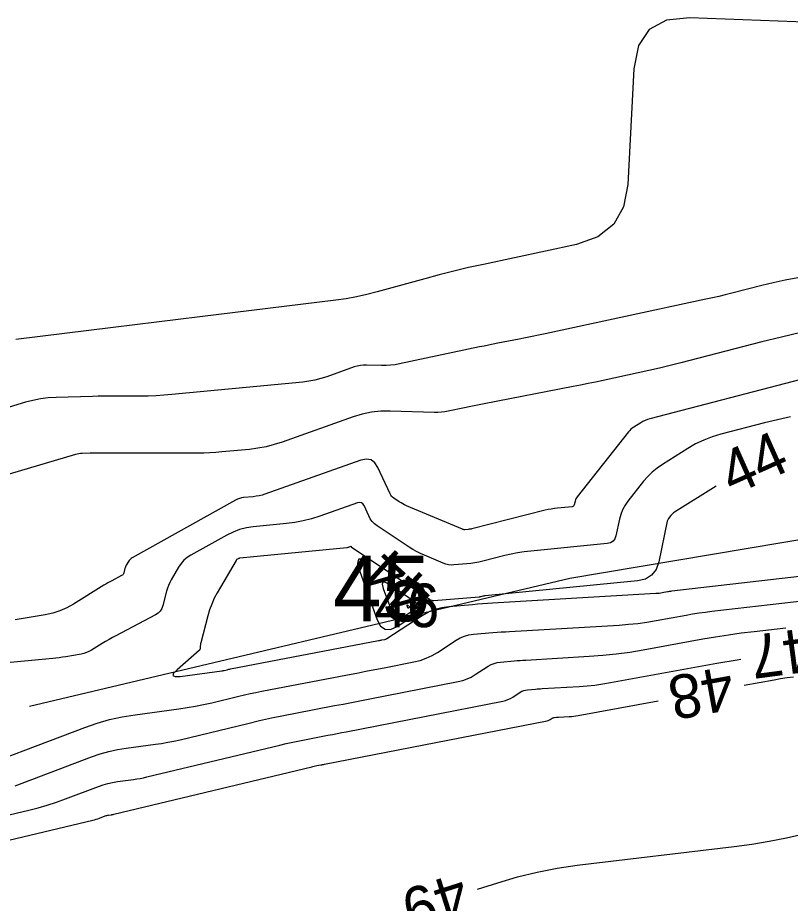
# Model space of a CAD drawing. Extents: x 2384780 to 2405861, y 547869 to 573706.
# Drawn here: x 2396545.69 to 2396581.11, y 552651.54 to 552692.13 of the extents above; entities that cross this region are included whole.
import ezdxf

# ---------------------------------------------------------------- set-up
doc = ezdxf.new("R2010")
doc.units = 0
for name, color, linetype in [('Old_Level_5', 7, 'Continuous'), ('Old_Level_60', 7, 'Continuous'), ('Old_Level_61', 7, 'Continuous')]:
    doc.layers.add(name, color=color, linetype=linetype)

msp = doc.modelspace()

# ---------------------------------------------------------------- linework, layer by layer
at = {"layer": 'Old_Level_5'}
msp.add_lwpolyline([(2396710.906, 552683.5575), (2396639.3965, 552677.93475), (2396571.0025, 552666.43375), (2396546.2295, 552660.5555)], dxfattribs=at)
at = {"layer": 'Old_Level_60'}
for points in [[(2396582.174, 552691.9065), (2396576.49675, 552692.12875), (2396575.42425, 552692.01825), (2396574.64, 552691.59225), (2396574.14375, 552690.85025), (2396573.93575, 552689.79225), (2396573.65625, 552684.48375), (2396573.46475, 552683.45875), (2396573.0095, 552682.65875), (2396572.29075, 552682.084), (2396571.3085, 552681.734), (2396567.038, 552680.8245), (2396566.3615, 552680.675), (2396565.68775, 552680.515), (2396565.01625, 552680.345), (2396564.3475, 552680.16425), (2396562.1665, 552679.55775), (2396561.6975, 552679.43675), (2396561.22475, 552679.3335), (2396560.7485, 552679.24825), (2396560.26875, 552679.18075), (2396554.03975, 552678.42475), (2396553.0445, 552678.3035), (2396552.0495, 552678.182), (2396551.0545, 552678.06), (2396550.0595, 552677.93725), (2396545.608, 552677.38775)], [(2396582.129, 552680.32675), (2396580.8675, 552680.09275), (2396580.59775, 552680.04025), (2396580.32875, 552679.98325), (2396580.061, 552679.9215), (2396579.79425, 552679.85525), (2396578.42225, 552679.5015), (2396578.128, 552679.42725), (2396577.833, 552679.356), (2396577.53725, 552679.28775), (2396577.24075, 552679.22275), (2396569.8665, 552677.64), (2396569.56825, 552677.57675), (2396569.2695, 552677.515), (2396568.9705, 552677.45475), (2396568.67125, 552677.396), (2396567.693, 552677.20675), (2396567.4835, 552677.16575), (2396567.27425, 552677.12375), (2396567.065, 552677.081), (2396566.85625, 552677.03725), (2396563.1895, 552676.262), (2396562.98525, 552676.225), (2396562.77975, 552676.2005), (2396562.57325, 552676.18825), (2396562.36575, 552676.1885), (2396561.68575, 552676.209), (2396561.54125, 552676.20675), (2396561.3985, 552676.19125), (2396561.258, 552676.1625), (2396561.11975, 552676.1205), (2396559.86325, 552675.67525), (2396559.59225, 552675.5885), (2396559.31725, 552675.5185), (2396559.03875, 552675.46575), (2396558.75625, 552675.43), (2396552.75425, 552674.855), (2396552.3945, 552674.825), (2396552.0345, 552674.8035), (2396551.67425, 552674.79075), (2396551.31325, 552674.78675), (2396550.134, 552674.788), (2396549.88125, 552674.78725), (2396549.62875, 552674.78475), (2396549.376, 552674.78025), (2396549.12325, 552674.77375), (2396547.44925, 552674.72475), (2396547.09225, 552674.70275), (2396546.73875, 552674.658), (2396546.38925, 552674.59075), (2396546.04325, 552674.5005), (2396544.2825, 552673.98075)], [(2396581.59325, 552677.69525), (2396580.69925, 552677.48925), (2396579.80875, 552677.26775), (2396576.08575, 552676.30825), (2396575.5985, 552676.18525), (2396575.11025, 552676.0675), (2396574.62075, 552675.9545), (2396574.13, 552675.8465), (2396572.525, 552675.50225), (2396572.181, 552675.42925), (2396571.8365, 552675.358), (2396571.49175, 552675.2885), (2396571.14675, 552675.22075), (2396567.06975, 552674.43175), (2396566.84375, 552674.3875), (2396566.61775, 552674.34225), (2396566.392, 552674.296), (2396566.16625, 552674.249), (2396565.42975, 552674.09325), (2396565.2715, 552674.0645), (2396565.11225, 552674.0455), (2396564.95225, 552674.036), (2396564.7915, 552674.03625), (2396562.76125, 552674.0975), (2396562.32925, 552674.091), (2396561.9035, 552674.0445), (2396561.484, 552673.95875), (2396561.0705, 552673.83325), (2396557.81925, 552672.68125), (2396557.449, 552672.5625), (2396557.07375, 552672.46725), (2396556.693, 552672.395), (2396556.30725, 552672.34625), (2396555.03875, 552672.22475), (2396554.76675, 552672.202), (2396554.4945, 552672.18575), (2396554.22175, 552672.17625), (2396553.949, 552672.17325), (2396549.4665, 552672.17775), (2396549.35325, 552672.17725), (2396549.24, 552672.17625), (2396549.12675, 552672.174), (2396549.0135, 552672.17125), (2396548.64375, 552672.1605), (2396548.565, 552672.1555), (2396548.487, 552672.14575), (2396548.40975, 552672.13075), (2396548.33325, 552672.11075), (2396542.234, 552670.31025)], [(2396581.59375, 552675.545), (2396574.6685, 552673.749), (2396574.55825, 552673.716), (2396574.4515, 552673.67475), (2396574.34825, 552673.62525), (2396574.2485, 552673.56775), (2396573.92825, 552673.3665), (2396573.862, 552673.32075), (2396573.80025, 552673.27), (2396573.74325, 552673.21425), (2396573.6905, 552673.15325), (2396571.32975, 552670.172), (2396571.29825, 552670.12725), (2396571.2725, 552670.07975), (2396571.2525, 552670.02975), (2396571.23825, 552669.97675), (2396571.20125, 552669.7995), (2396571.1895, 552669.766), (2396571.17, 552669.74075), (2396571.143, 552669.72425), (2396571.10825, 552669.71625), (2396570.43425, 552669.65), (2396570.29025, 552669.63325), (2396570.14725, 552669.611), (2396570.00525, 552669.5835), (2396569.864, 552669.55075), (2396566.51325, 552668.70475), (2396566.47, 552668.6945), (2396566.42625, 552668.68625), (2396566.382, 552668.68), (2396566.33775, 552668.67525), (2396566.19225, 552668.663), (2396566.1615, 552668.66225), (2396566.13125, 552668.665), (2396566.1015, 552668.67175), (2396566.0725, 552668.682), (2396563.50975, 552669.76275), (2396563.4245, 552669.801), (2396563.34125, 552669.84325), (2396563.26025, 552669.8895), (2396563.18125, 552669.9395), (2396562.92625, 552670.10925), (2396562.87525, 552670.1485), (2396562.83075, 552670.19375), (2396562.79325, 552670.2445), (2396562.7625, 552670.30125), (2396562.20325, 552671.518), (2396562.06475, 552671.73425), (2396561.88825, 552671.8615), (2396561.67425, 552671.8995), (2396561.4225, 552671.8485), (2396557.0215, 552670.2945), (2396556.8905, 552670.2525), (2396556.75775, 552670.21875), (2396556.62325, 552670.19325), (2396556.487, 552670.17575), (2396556.03875, 552670.13175), (2396555.94425, 552670.1175), (2396555.8525, 552670.094), (2396555.76375, 552670.061), (2396555.678, 552670.01875), (2396550.933, 552667.3725), (2396550.88275, 552667.34025), (2396550.83825, 552667.302), (2396550.79925, 552667.258), (2396550.766, 552667.20825), (2396550.6665, 552667.03675), (2396550.64625, 552666.99925), (2396550.629, 552666.961), (2396550.61425, 552666.92125), (2396550.60225, 552666.88075), (2396550.55175, 552666.6855), (2396550.5375, 552666.6465), (2396550.51625, 552666.61275), (2396550.48825, 552666.5845), (2396550.4535, 552666.5615), (2396550.00925, 552666.327), (2396549.9145, 552666.276), (2396549.8205, 552666.22325)], [(2396577.7045, 552670.66), (2396575.79525, 552669.46), (2396575.751, 552669.42975), (2396575.71, 552669.396), (2396575.672, 552669.35875), (2396575.637, 552669.31825), (2396575.52775, 552669.18025), (2396575.50625, 552669.14975), (2396575.48875, 552669.1175), (2396575.47525, 552669.08325), (2396575.4655, 552669.04725), (2396575.07725, 552667.18925), (2396574.954, 552666.83575), (2396574.75, 552666.572), (2396574.46575, 552666.398), (2396574.10125, 552666.3135), (2396567.11975, 552665.62925), (2396567.0915, 552665.626), (2396567.0635, 552665.6215), (2396567.0355, 552665.61625), (2396567.008, 552665.60975), (2396566.91775, 552665.587), (2396566.8985, 552665.5825), (2396566.879, 552665.57875), (2396566.85925, 552665.576), (2396566.8395, 552665.574), (2396564.76875, 552665.3985), (2396564.7465, 552665.398), (2396564.72475, 552665.4), (2396564.70325, 552665.40475), (2396564.6825, 552665.41225), (2396564.61475, 552665.44075), (2396564.6005, 552665.447), (2396564.5865, 552665.45425), (2396564.573, 552665.462), (2396564.55975, 552665.47025), (2396561.02075, 552667.8295), (2396561.01325, 552667.835), (2396561.007, 552667.8415), (2396561.00175, 552667.84875), (2396560.99725, 552667.85675), (2396560.9845, 552667.8845), (2396560.98125, 552667.8895), (2396560.97725, 552667.8925), (2396560.9725, 552667.89325), (2396560.96675, 552667.89225), (2396560.864, 552667.856), (2396560.842, 552667.84875), (2396560.8195, 552667.84325), (2396560.79675, 552667.83875), (2396560.77375, 552667.83575), (2396555.87425, 552667.35475), (2396555.854, 552667.35175), (2396555.83425, 552667.34675), (2396555.81525, 552667.33975), (2396555.797, 552667.3305), (2396555.73775, 552667.2975), (2396555.72575, 552667.28975), (2396555.71525, 552667.28075), (2396555.70575, 552667.27025), (2396555.698, 552667.2585), (2396554.83475, 552665.77075), (2396554.699, 552665.5175), (2396554.58125, 552665.25675), (2396554.48175, 552664.98875), (2396554.40025, 552664.71325), (2396554.08025, 552663.47975), (2396554.07225, 552663.44475), (2396554.066, 552663.40975), (2396554.06175, 552663.37425), (2396554.0595, 552663.3385), (2396554.05525, 552663.221), (2396554.052, 552663.197), (2396554.0445, 552663.17525), (2396554.03225, 552663.1555), (2396554.0155, 552663.13775), (2396552.99125, 552662.24475), (2396552.83525, 552662.08225), (2396552.8065, 552661.977), (2396552.9045, 552661.9295), (2396553.1295, 552661.93925), (2396555.04525, 552662.195), (2396555.07325, 552662.19925), (2396555.1015, 552662.204), (2396555.1295, 552662.2095), (2396555.15725, 552662.216)], [(2396555.15725, 552662.216), (2396555.28675, 552662.247), (2396555.3265, 552662.25625), (2396555.36625, 552662.265), (2396555.406, 552662.2735), (2396555.446, 552662.28125), (2396562.22825, 552663.58), (2396562.26775, 552663.58775), (2396562.307, 552663.59525), (2396562.3465, 552663.60275), (2396562.386, 552663.6105), (2396562.51475, 552663.6355), (2396562.54175, 552663.64225), (2396562.568, 552663.65125), (2396562.593, 552663.663), (2396562.617, 552663.677), (2396564.23725, 552664.7325), (2396564.5215, 552664.894), (2396564.81875, 552665.0175), (2396565.129, 552665.10275), (2396565.4525, 552665.14975), (2396566.5305, 552665.241), (2396566.7615, 552665.26), (2396566.9925, 552665.27725), (2396567.22375, 552665.293), (2396567.45525, 552665.3075), (2396574.94725, 552665.74725), (2396575.02025, 552665.75275), (2396575.09325, 552665.76025), (2396575.16575, 552665.77025), (2396575.23825, 552665.78225), (2396575.474, 552665.825), (2396575.52475, 552665.834), (2396575.5755, 552665.84175), (2396575.62625, 552665.849), (2396575.67725, 552665.85525), (2396594.6965, 552668.039)], [(2396561.49725, 552667.3085), (2396561.319, 552667.30975), (2396561.271, 552667.12125), (2396561.3695, 552666.7435)], [(2396561.3695, 552666.7435), (2396562.17025, 552664.538), (2396562.32675, 552664.24525), (2396562.53125, 552664.09675), (2396562.78425, 552664.09225), (2396563.08525, 552664.232), (2396564.13025, 552664.91275)], [(2396549.8205, 552666.22325), (2396549.7275, 552666.16925), (2396549.6355, 552666.1135), (2396548.24175, 552665.25475), (2396547.93725, 552665.08625), (2396547.621, 552664.9485), (2396547.29325, 552664.84175), (2396546.9535, 552664.766), (2396545.56675, 552664.52425)], [(2396563.52625, 552665.195), (2396563.56175, 552665.09675), (2396563.56875, 552665.08375), (2396563.578, 552665.077), (2396563.58925, 552665.07675), (2396563.6025, 552665.083), (2396563.65, 552665.114), (2396563.6575, 552665.1205), (2396563.66025, 552665.12725), (2396563.65775, 552665.134), (2396563.65025, 552665.14075), (2396563.54775, 552665.2115), (2396563.5325, 552665.22), (2396563.524, 552665.22025), (2396563.52175, 552665.21175), (2396563.52625, 552665.195)], [(2396568.98575, 552662.69025), (2396571.89025, 552662.86075), (2396572.5115, 552662.90675), (2396573.13075, 552662.97125), (2396573.7475, 552663.05475), (2396574.362, 552663.157), (2396577.09625, 552663.6545), (2396577.68275, 552663.75625), (2396578.27075, 552663.8485), (2396578.86025, 552663.931), (2396579.45125, 552664.00375), (2396580.89775, 552664.16975)], [(2396545.5745, 552656.92375), (2396549.077, 552658.24975), (2396549.46525, 552658.384), (2396549.85925, 552658.49575), (2396550.259, 552658.5845), (2396550.6645, 552658.6505), (2396551.9985, 552658.82875), (2396552.28375, 552658.8705), (2396552.5675, 552658.9195), (2396552.85, 552658.976), (2396553.131, 552659.0395), (2396556.23575, 552659.78475), (2396556.7805, 552659.912), (2396557.3265, 552660.03325), (2396557.874, 552660.148), (2396558.423, 552660.25625), (2396560.21825, 552660.6), (2396560.60275, 552660.674), (2396560.9875, 552660.748), (2396561.372, 552660.8225), (2396561.7565, 552660.89725), (2396565.878, 552661.70025), (2396566.087, 552661.75125), (2396566.28825, 552661.8215), (2396566.482, 552661.91125), (2396566.6675, 552662.02), (2396567.2615, 552662.407), (2396567.392, 552662.481), (2396567.52825, 552662.53775), (2396567.6705, 552662.57675), (2396567.819, 552662.59825), (2396568.447, 552662.6515), (2396568.58175, 552662.6625), (2396568.71625, 552662.6725), (2396568.851, 552662.68175), (2396568.98575, 552662.69025)], [(2396569.7355, 552661.3805), (2396571.42975, 552661.48), (2396571.792, 552661.507), (2396572.15325, 552661.54475), (2396572.513, 552661.59325), (2396572.8715, 552661.653), (2396577.7395, 552662.53875), (2396578.67825, 552662.70175), (2396578.834, 552662.726)], [(2396578.98675, 552661.533), (2396580.3685, 552661.78425), (2396580.665, 552661.83575), (2396580.96225, 552661.88225), (2396581.26025, 552661.924)], [(2396541.096, 552654.594), (2396546.191, 552655.80725), (2396546.6195, 552655.9165), (2396547.04375, 552656.03925), (2396547.46375, 552656.17575), (2396547.87975, 552656.3255), (2396549.38825, 552656.89675), (2396549.60125, 552656.9705), (2396549.81725, 552657.03175), (2396550.0365, 552657.0805), (2396550.259, 552657.1165), (2396550.99075, 552657.21425), (2396551.14725, 552657.23725), (2396551.303, 552657.26425), (2396551.458, 552657.295), (2396551.61225, 552657.33), (2396557.70125, 552658.7915), (2396558.0025, 552658.86175), (2396558.30425, 552658.92875), (2396558.607, 552658.99225), (2396558.91025, 552659.052), (2396559.9025, 552659.242), (2396560.11525, 552659.283), (2396560.32775, 552659.324), (2396560.54025, 552659.365), (2396560.75275, 552659.40625), (2396567.9225, 552660.803), (2396568.0445, 552660.833), (2396568.16175, 552660.874), (2396568.27475, 552660.92625), (2396568.383, 552660.98975), (2396568.7295, 552661.21525), (2396568.8055, 552661.2585), (2396568.885, 552661.29175), (2396568.96825, 552661.3145), (2396569.05475, 552661.327), (2396569.421, 552661.358), (2396569.4995, 552661.3645), (2396569.57825, 552661.37025), (2396569.65675, 552661.37575), (2396569.7355, 552661.3805)], [(2396570.2905, 552660.05575), (2396570.39525, 552660.06475), (2396570.4175, 552660.0665), (2396570.44, 552660.06825), (2396570.4625, 552660.06975), (2396570.485, 552660.071), (2396570.969, 552660.0995), (2396571.0725, 552660.10725), (2396571.17575, 552660.118), (2396571.2785, 552660.13175), (2396571.381, 552660.149), (2396575.05125, 552660.81675)], [(2396540.188, 552653.221), (2396549.133, 552655.35075), (2396549.20875, 552655.37), (2396549.284, 552655.39175), (2396549.3585, 552655.416), (2396549.432, 552655.4425), (2396549.69925, 552655.54375), (2396549.737, 552655.55675), (2396549.77525, 552655.56775), (2396549.814, 552655.57625), (2396549.8535, 552655.58275), (2396549.98325, 552655.6), (2396550.01075, 552655.604), (2396550.0385, 552655.60875), (2396550.066, 552655.61425), (2396550.09325, 552655.6205), (2396559.167, 552657.79825), (2396559.2245, 552657.8115), (2396559.282, 552657.82425), (2396559.33975, 552657.8365), (2396559.3975, 552657.848), (2396559.587, 552657.88425), (2396559.6275, 552657.892), (2396559.668, 552657.89975), (2396559.7085, 552657.9075), (2396559.749, 552657.9155), (2396569.967, 552659.906), (2396570.00175, 552659.9145), (2396570.03525, 552659.92625), (2396570.0675, 552659.94125), (2396570.0985, 552659.95925), (2396570.1975, 552660.02375), (2396570.21925, 552660.03625), (2396570.242, 552660.04575), (2396570.26575, 552660.05225), (2396570.2905, 552660.05575)], [(2396566.76225, 552652.18075), (2396567.7005, 552652.48425), (2396568.59625, 552652.75), (2396569.5015, 552652.9715), (2396570.4165, 552653.149), (2396571.34125, 552653.282), (2396578.53675, 552654.14125), (2396579.34025, 552654.2495), (2396580.1395, 552654.38275), (2396580.93425, 552654.54025), (2396581.72425, 552654.72225)]]:
    msp.add_lwpolyline(points, dxfattribs=at)
at = {"layer": 'Old_Level_61'}
for points in [[(2396581.12225, 552673.842), (2396580.518, 552673.70575), (2396579.91675, 552673.5565), (2396577.9295, 552673.04125), (2396577.5295, 552672.921), (2396577.14225, 552672.7715), (2396576.76775, 552672.5925), (2396576.406, 552672.38375), (2396575.245, 552671.65425), (2396575.0045, 552671.4885), (2396574.78075, 552671.3045), (2396574.5735, 552671.102), (2396574.38275, 552670.88075), (2396573.665, 552669.9745), (2396573.53025, 552669.783), (2396573.42025, 552669.58), (2396573.33475, 552669.36575), (2396573.274, 552669.13975), (2396573.116, 552668.38275), (2396573.06575, 552668.23875), (2396572.9825, 552668.13125), (2396572.86675, 552668.06025), (2396572.71825, 552668.026), (2396569.205, 552667.6815), (2396568.90575, 552667.6465), (2396568.608, 552667.6005), (2396568.3125, 552667.54325), (2396568.01875, 552667.475), (2396567.01075, 552667.2205), (2396566.83125, 552667.179), (2396566.6505, 552667.14475), (2396566.4685, 552667.11825), (2396566.28525, 552667.09875), (2396565.6845, 552667.048), (2396565.557, 552667.04475), (2396565.43175, 552667.05675), (2396565.30925, 552667.084), (2396565.189, 552667.1265), (2396564.32975, 552667.489), (2396564.14775, 552667.57075), (2396563.9705, 552667.66075), (2396563.7975, 552667.75925), (2396563.629, 552667.86575), (2396562.174, 552668.83575), (2396562.05075, 552668.93025), (2396561.94375, 552669.039), (2396561.85325, 552669.1615), (2396561.77925, 552669.298), (2396561.56375, 552669.767), (2396561.51025, 552669.8505), (2396561.44225, 552669.8995), (2396561.35975, 552669.914), (2396561.26275, 552669.8945), (2396559.5325, 552669.2835), (2396559.159, 552669.164), (2396558.7805, 552669.06775), (2396558.39675, 552668.99475), (2396558.008, 552668.94475), (2396556.49025, 552668.79575), (2396556.17, 552668.74775), (2396555.85975, 552668.66825), (2396555.5595, 552668.55675), (2396555.269, 552668.4135), (2396553.6275, 552667.498), (2396553.458, 552667.3885), (2396553.30775, 552667.25975), (2396553.1765, 552667.1115), (2396553.06425, 552666.94425), (2396552.72825, 552666.3655), (2396552.661, 552666.2395), (2396552.6025, 552666.11), (2396552.553, 552665.97675), (2396552.5125, 552665.83975)], [(2396577.51675, 552664.924), (2396590.8785, 552666.45825), (2396591.3715, 552666.52), (2396591.863, 552666.59225), (2396592.35275, 552666.675), (2396592.841, 552666.76825), (2396594.7585, 552667.155), (2396594.93725, 552667.1875), (2396595.11675, 552667.2135), (2396595.29725, 552667.233), (2396595.4785, 552667.2455), (2396596.072, 552667.27625), (2396596.199, 552667.284), (2396596.326, 552667.294), (2396596.4525, 552667.30625), (2396596.579, 552667.321), (2396596.8765, 552667.35775)], [(2396562.44775, 552665.96925), (2396562.866, 552664.81725), (2396562.94775, 552664.6645), (2396563.05475, 552664.587), (2396563.18675, 552664.5845), (2396563.344, 552664.6575), (2396563.8985, 552665.01875), (2396563.988, 552665.0965), (2396564.0185, 552665.17525), (2396563.99, 552665.2545), (2396563.90275, 552665.33475), (2396562.70075, 552666.1645), (2396562.523, 552666.26425), (2396562.4215, 552666.265), (2396562.3965, 552666.1665), (2396562.44775, 552665.96925)], [(2396552.5125, 552665.83975), (2396552.34175, 552665.18175), (2396552.2935, 552665.05), (2396552.2225, 552664.93625), (2396552.12825, 552664.841), (2396552.01075, 552664.76375), (2396550.189, 552663.802), (2396550.03075, 552663.71675), (2396549.87375, 552663.629), (2396549.7185, 552663.5385), (2396549.56475, 552663.4455), (2396549.0645, 552663.13725), (2396548.95525, 552663.07675), (2396548.84175, 552663.02725), (2396548.724, 552662.989), (2396548.602, 552662.962), (2396547.898, 552662.839), (2396547.747, 552662.81425), (2396547.5955, 552662.7925), (2396547.4435, 552662.77375), (2396547.29125, 552662.758), (2396541.43325, 552662.21375)], [(2396542.7725, 552657.33375), (2396548.766, 552659.60275), (2396549.3295, 552659.79775), (2396549.90125, 552659.95975), (2396550.48125, 552660.08875), (2396551.07, 552660.1845), (2396553.06875, 552660.45125), (2396553.4515, 552660.5075), (2396553.83225, 552660.57325), (2396554.2115, 552660.649), (2396554.58875, 552660.7345), (2396555.818, 552661.0295), (2396556.08175, 552661.09125), (2396556.34625, 552661.14975), (2396556.61125, 552661.20525), (2396556.877, 552661.25775), (2396560.81, 552662.011), (2396561.22875, 552662.09125), (2396561.64725, 552662.172), (2396562.06575, 552662.253), (2396562.48425, 552662.33425), (2396563.851, 552662.6005), (2396564.13875, 552662.671), (2396564.4155, 552662.76775), (2396564.6815, 552662.89075), (2396564.937, 552663.0405), (2396565.789, 552663.5955), (2396565.976, 552663.70175), (2396566.1715, 552663.783), (2396566.37575, 552663.839), (2396566.5885, 552663.87), (2396567.4745, 552663.94525), (2396567.6645, 552663.9605), (2396567.8545, 552663.97475), (2396568.0445, 552663.98775), (2396568.23475, 552663.99975), (2396573.26, 552664.29475), (2396573.6865, 552664.32625), (2396574.11125, 552664.3705), (2396574.53475, 552664.428), (2396574.9565, 552664.498), (2396576.332, 552664.7485), (2396576.62725, 552664.7995), (2396576.923, 552664.846), (2396577.2195, 552664.8875), (2396577.51675, 552664.924)]]:
    msp.add_lwpolyline(points, dxfattribs=at)

# ---------------------------------------------------------------- texts
at = {"layer": 'Old_Level_60'}
for s, rotation, p in [('44', 24.085683, (2396578.4545, 552670.20725)), ('44', 137.700114, (2396564.933, 552665.9555)), ('47', 187.465047, (2396582.10425, 552664.1895)), ('48', 190.313328, (2396578.3195, 552662.428)), ('49', 197.672708, (2396565.966, 552652.96775))]:
    msp.add_text(s, height=2, rotation=rotation, dxfattribs=at).set_placement(p)
msp.add_text('46', height=2, dxfattribs=at).set_placement((2396562.046, 552664.195))
at = {"layer": 'Old_Level_61'}
msp.add_text('45', height=3, dxfattribs=at).set_placement((2396560.14475, 552664.46925))

doc.saveas('drawing.dxf')
